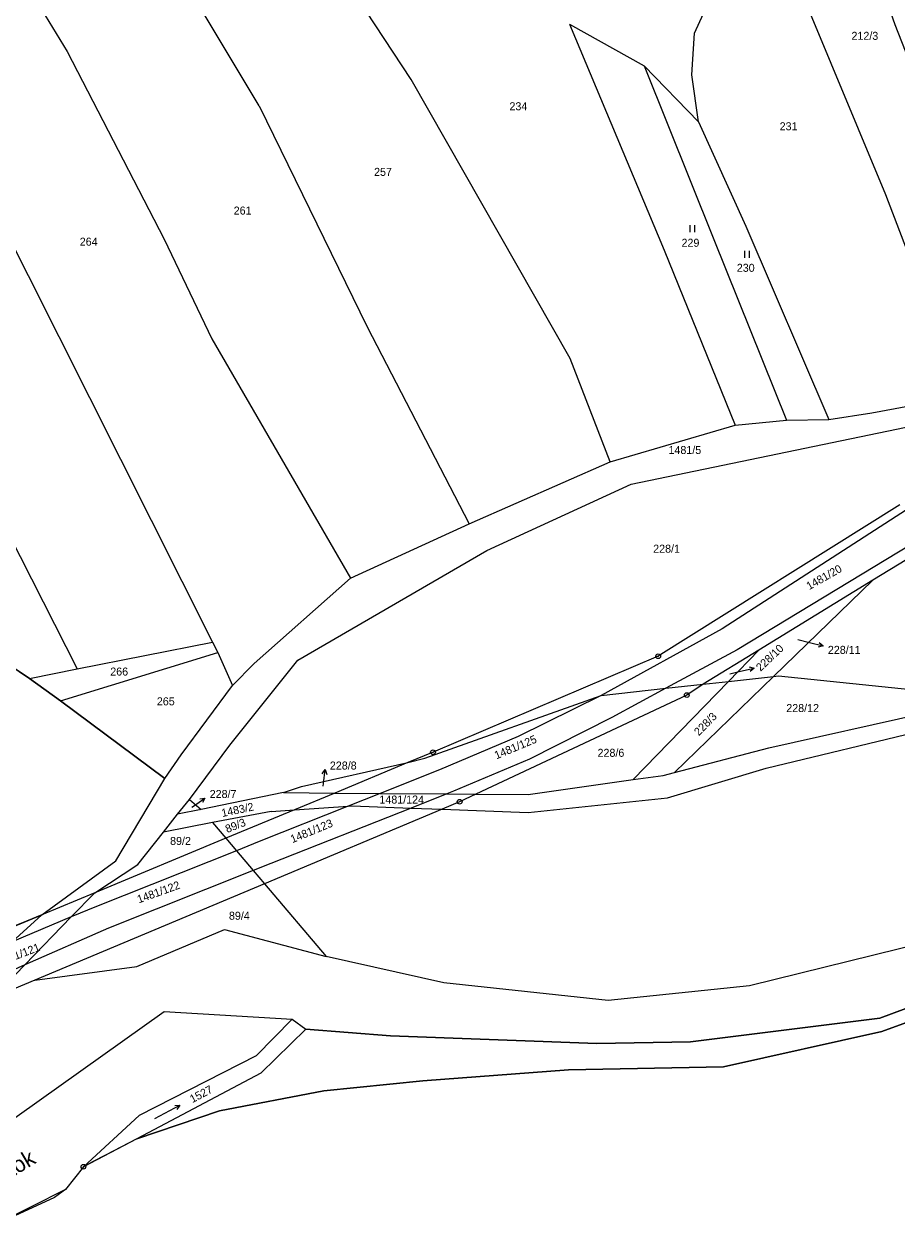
# Model space of a CAD drawing. Extents: x -760642 to -757221, y -1092371 to -1088855.
# Drawn here: x -758753.7 to -758568.3, y -1089642.8 to -1089386.3 of the extents above; entities that cross this region are included whole.
import ezdxf

# ---------------------------------------------------------------- set-up
doc = ezdxf.new("R2010")
doc.units = 0
for name, color, linetype in [('Vrstva 1', 7, 'Continuous'), ('Vrstva 13', 7, 'Continuous'), ('Vrstva 15', 7, 'Continuous'), ('Vrstva 16', 7, 'Continuous'), ('Vrstva 18', 7, 'Continuous'), ('Vrstva 24', 7, 'Continuous'), ('Vrstva 25', 7, 'Continuous'), ('Vrstva 26', 7, 'Continuous'), ('Vrstva 27', 7, 'Continuous'), ('Vrstva 28', 7, 'Continuous'), ('Vrstva 30', 7, 'Continuous'), ('Vrstva 4', 7, 'Continuous')]:
    doc.layers.add(name, color=color, linetype=linetype)

msp = doc.modelspace()

# ---------------------------------------------------------------- linework, layer by layer
at = {"layer": 'Vrstva 1'}
for p, q in [((-758703.81, -1089403.61), (-758744.55, -1089335.69)), ((-758771.14, -1089348.64), (-758744.55, -1089392.09)), ((-758671.52, -1089398.05), (-758701.29, -1089352.57)), ((-758568.7, -1089386.45), (-758578.14, -1089359.07)), ((-758611.31, -1089388.19), (-758603.59, -1089371.32)), ((-758590.19, -1089375.63), (-758570.75, -1089422.45)), ((-758637.85, -1089386.28), (-758622, -1089395.14)), ((-758637.85, -1089386.28), (-758617.78, -1089434.32)), ((-758611.87, -1089397.06), (-758611.31, -1089388.19)), ((-758552, -1089429.03), (-758568.7, -1089386.45)), ((-758744.55, -1089392.09), (-758723.99, -1089431.99)), ((-758622, -1089395.14), (-758607.17, -1089432.03)), ((-758622, -1089395.14), (-758610.42, -1089407.01)), ((-758637.72, -1089457.34), (-758671.52, -1089398.05)), ((-758610.42, -1089407.01), (-758611.87, -1089397.06)), ((-758703.81, -1089403.61), (-758680.86, -1089450.62)), ((-758610.42, -1089407.01), (-758600.43, -1089429.17)), ((-758570.75, -1089422.45), (-758554.42, -1089465.34)), ((-758760.41, -1089424.72), (-758713.71, -1089517.56)), ((-758600.43, -1089429.17), (-758582.76, -1089470.26)), ((-758723.99, -1089431.99), (-758713.81, -1089453.17)), ((-758617.78, -1089434.32), (-758602.69, -1089471.47)), ((-758607.17, -1089432.03), (-758591.76, -1089470.4)), ((-758779.56, -1089450.18), (-758742.45, -1089523.27)), ((-758680.86, -1089450.62), (-758659.19, -1089492.44)), ((-758713.81, -1089453.17), (-758684.39, -1089503.96)), ((-758629.24, -1089479.29), (-758637.72, -1089457.34)), ((-758573.61, -1089468.83), (-758554.42, -1089465.34)), ((-758624.76, -1089484.04), (-758553.05, -1089469.15)), ((-758591.76, -1089470.4), (-758582.76, -1089470.26)), ((-758582.76, -1089470.26), (-758573.61, -1089468.83)), ((-758629.24, -1089479.29), (-758602.69, -1089471.47)), ((-758602.69, -1089471.47), (-758591.76, -1089470.4)), ((-758659.19, -1089492.44), (-758629.24, -1089479.29)), ((-758655.4, -1089498.13), (-758624.76, -1089484.04)), ((-758567.71, -1089488.43), (-758619.01, -1089520.56)), ((-758684.39, -1089503.96), (-758659.19, -1089492.44)), ((-758557.2, -1089494.46), (-758573.43, -1089504.41)), ((-758695.56, -1089521.4), (-758655.4, -1089498.13)), ((-758785.52, -1089503.26), (-758752.59, -1089525.27)), ((-758704.84, -1089522.11), (-758684.39, -1089503.96)), ((-758573.43, -1089504.41), (-758597.64, -1089519.26)), ((-758573.43, -1089504.41), (-758594.53, -1089524.85)), ((-758742.45, -1089523.27), (-758713.71, -1089517.56)), ((-758713.71, -1089517.56), (-758712.59, -1089519.78)), ((-758746.01, -1089530.03), (-758712.59, -1089519.78)), ((-758712.59, -1089519.78), (-758709.42, -1089526.77)), ((-758710.02, -1089539.49), (-758695.56, -1089521.4)), ((-758619.01, -1089520.56), (-758666.85, -1089540.95)), ((-758597.64, -1089519.26), (-758609.45, -1089526.5)), ((-758597.64, -1089519.26), (-758604.09, -1089525.91)), ((-758752.59, -1089525.27), (-758742.45, -1089523.27)), ((-758709.42, -1089526.77), (-758704.84, -1089522.11)), ((-758752.59, -1089525.27), (-758746.01, -1089530.03)), ((-758720.36, -1089541.5), (-758709.42, -1089526.77)), ((-758604.09, -1089525.91), (-758624.35, -1089546.78)), ((-758617.38, -1089527.38), (-758609.45, -1089526.5)), ((-758594.53, -1089524.85), (-758615.56, -1089545.24)), ((-758609.45, -1089526.5), (-758612.94, -1089528.82)), ((-758609.45, -1089526.5), (-758604.09, -1089525.91)), ((-758604.09, -1089525.91), (-758594.53, -1089524.85)), ((-758594.53, -1089524.85), (-758593.49, -1089524.74)), ((-758593.49, -1089524.74), (-758552.5, -1089528.94)), ((-758668.59, -1089542.21), (-758631.14, -1089528.91)), ((-758612.94, -1089528.82), (-758657.75, -1089549.86)), ((-758631.14, -1089528.91), (-758617.38, -1089527.38)), ((-758746.01, -1089530.03), (-758723.83, -1089546.57)), ((-758596.07, -1089544.32), (-758541.82, -1089531.27)), ((-758595.53, -1089540.03), (-758552.94, -1089530.47)), ((-758718.6, -1089550.97), (-758710.02, -1089539.49)), ((-758723.83, -1089546.57), (-758720.36, -1089541.5)), ((-758666.85, -1089540.95), (-758672.2, -1089543.17)), ((-758615.56, -1089545.24), (-758595.53, -1089540.03)), ((-758694.76, -1089548.2), (-758672.2, -1089543.17)), ((-758672.2, -1089543.17), (-758687.73, -1089549.63)), ((-758672.2, -1089543.17), (-758668.59, -1089542.21)), ((-758617.06, -1089550.66), (-758596.07, -1089544.32)), ((-758734.24, -1089564.01), (-758723.83, -1089546.57)), ((-758646.62, -1089549.95), (-758624.35, -1089546.78)), ((-758624.35, -1089546.78), (-758617.99, -1089545.87)), ((-758617.99, -1089545.87), (-758615.56, -1089545.24)), ((-758698.62, -1089549.54), (-758716.07, -1089553.09)), ((-758698.62, -1089549.54), (-758694.76, -1089548.2)), ((-758698.62, -1089549.54), (-758687.73, -1089549.63)), ((-758687.73, -1089549.63), (-758696.28, -1089553.18)), ((-758687.73, -1089549.63), (-758678.08, -1089549.7)), ((-758678.08, -1089549.7), (-758663.89, -1089549.81)), ((-758663.89, -1089549.81), (-758657.75, -1089549.86)), ((-758657.75, -1089549.86), (-758661.19, -1089551.48)), ((-758657.75, -1089549.86), (-758646.62, -1089549.95)), ((-758721.1, -1089554.12), (-758718.6, -1089550.97)), ((-758718.6, -1089550.97), (-758716.07, -1089553.09)), ((-758696.28, -1089553.18), (-758684.86, -1089552.41)), ((-758684.86, -1089552.41), (-758684.05, -1089552.35)), ((-758684.05, -1089552.35), (-758671.47, -1089552.81)), ((-758661.19, -1089551.48), (-758664.94, -1089553.05)), ((-758646.62, -1089553.73), (-758617.06, -1089550.66)), ((-758724.1, -1089557.91), (-758721.1, -1089554.12)), ((-758716.07, -1089553.09), (-758721.1, -1089554.12)), ((-758701.22, -1089553.52), (-758713.68, -1089555.91)), ((-758696.28, -1089553.18), (-758710.86, -1089559.24)), ((-758664.94, -1089553.05), (-758702.66, -1089568.9)), ((-758701.22, -1089553.52), (-758696.28, -1089553.18)), ((-758671.47, -1089552.81), (-758664.94, -1089553.05)), ((-758664.94, -1089553.05), (-758646.62, -1089553.73)), ((-758713.68, -1089555.91), (-758724.1, -1089557.91)), ((-758713.68, -1089555.91), (-758710.86, -1089559.24)), ((-758710.86, -1089559.24), (-758738.71, -1089570.81)), ((-758729.57, -1089564.81), (-758724.1, -1089557.91)), ((-758710.86, -1089559.24), (-758708.62, -1089561.88)), ((-758708.62, -1089561.88), (-758705.04, -1089566.1)), ((-758749.97, -1089575.49), (-758734.24, -1089564.01)), ((-758738.71, -1089570.81), (-758729.57, -1089564.81)), ((-758705.04, -1089566.1), (-758702.66, -1089568.9)), ((-758702.66, -1089568.9), (-758751.45, -1089589.39)), ((-758702.66, -1089568.9), (-758689.53, -1089584.38)), ((-758738.71, -1089570.81), (-758749.97, -1089575.49)), ((-758738.71, -1089570.81), (-758743.69, -1089575.95)), ((-758749.97, -1089575.49), (-758778.78, -1089587.46)), ((-758749.97, -1089575.49), (-758756.26, -1089581.22)), ((-758743.69, -1089575.95), (-758753.57, -1089586.15)), ((-758729.74, -1089586.45), (-758711.13, -1089578.58)), ((-758711.13, -1089578.58), (-758689.53, -1089584.38)), ((-758555.48, -1089579.69), (-758599.64, -1089590.61)), ((-758664.53, -1089589.95), (-758689.53, -1089584.38)), ((-758753.57, -1089586.15), (-758760.31, -1089593.11)), ((-758751.45, -1089589.39), (-758729.74, -1089586.45)), ((-758751.45, -1089589.39), (-758760.31, -1089593.11)), ((-758629.67, -1089593.67), (-758664.53, -1089589.95)), ((-758599.64, -1089590.61), (-758629.67, -1089593.67)), ((-758571.95, -1089597.46), (-758549.83, -1089589.21)), ((-758789.7, -1089642.84), (-758723.95, -1089596.03)), ((-758723.95, -1089596.03), (-758696.75, -1089597.68)), ((-758696.75, -1089597.68), (-758704.42, -1089605.43)), ((-758696.75, -1089597.68), (-758693.87, -1089599.77)), ((-758612.14, -1089602.49), (-758571.95, -1089597.46)), ((-758693.87, -1089599.77), (-758703.45, -1089609.16)), ((-758693.87, -1089599.77), (-758675.89, -1089601.17)), ((-758675.89, -1089601.17), (-758632.06, -1089602.85)), ((-758632.06, -1089602.85), (-758612.14, -1089602.49)), ((-758704.42, -1089605.43), (-758729.3, -1089618.15)), ((-758703.45, -1089609.16), (-758729.78, -1089623.05)), ((-758741.1, -1089629), (-758729.3, -1089618.15))]:
    msp.add_line(p, q, dxfattribs=at)
at = {"layer": 'Vrstva 13'}
for p, q in [((-758547.24, -1089591.4), (-758571.52, -1089600.3)), ((-758571.52, -1089600.3), (-758605.16, -1089607.8)), ((-758638.09, -1089608.39), (-758669.01, -1089610.76)), ((-758605.16, -1089607.8), (-758638.09, -1089608.39)), ((-758669.01, -1089610.76), (-758690.04, -1089612.86)), ((-758690.04, -1089612.86), (-758712.19, -1089617.15)), ((-758712.19, -1089617.15), (-758729.78, -1089623.05)), ((-758729.78, -1089623.05), (-758736.4, -1089626.53)), ((-758736.4, -1089626.53), (-758739.07, -1089627.93)), ((-758741.1, -1089629), (-758744.89, -1089633.82)), ((-758739.07, -1089627.93), (-758741.1, -1089629)), ((-758744.89, -1089633.82), (-758747.26, -1089635.53)), ((-758747.26, -1089635.53), (-758759.55, -1089641.2))]:
    msp.add_line(p, q, dxfattribs=at)
at = {"layer": 'Vrstva 16'}
for p, q in [((-758589.32, -1089517.04), (-758586.88, -1089517.64)), ((-758586.88, -1089517.64), (-758583.967, -1089518.359)), ((-758603.83, -1089524.27), (-758601.52, -1089523.74)), ((-758601.52, -1089523.74), (-758598.596, -1089523.069)), ((-758690.11, -1089547.61), (-758689.762, -1089544.63)), ((-758690.17, -1089548.14), (-758690.11, -1089547.61)), ((-758718.05, -1089552.61), (-758717.75, -1089552.4)), ((-758717.75, -1089552.4), (-758715.291, -1089550.681))]:
    msp.add_line(p, q, dxfattribs=at)
for points in [[(-758584.818, -1089517.634), (-758583.967, -1089518.359), (-758585.058, -1089518.605)], [(-758599.682, -1089522.805), (-758598.596, -1089523.069), (-758599.459, -1089523.78)], [(-758690.375, -1089545.565), (-758689.762, -1089544.63), (-758689.381, -1089545.682)], [(-758716.398, -1089550.844), (-758715.291, -1089550.681), (-758715.824, -1089551.664)]]:
    msp.add_lwpolyline(points, dxfattribs=at)
at = {"layer": 'Vrstva 24'}
for centre, radius in [((-758619.01, -1089520.56), 0.5), ((-758619.01, -1089520.56), 0.0327), ((-758612.94, -1089528.82), 0.5), ((-758612.94, -1089528.82), 0.0327), ((-758666.85, -1089540.95), 0.5), ((-758666.85, -1089540.95), 0.0327), ((-758661.19, -1089551.48), 0.5), ((-758661.19, -1089551.48), 0.0327), ((-758741.1, -1089629), 0.5), ((-758741.1, -1089629), 0.0327)]:
    msp.add_circle(centre, radius, dxfattribs=at)
at = {"layer": 'Vrstva 25'}
for p, q in [((-758612.277, -1089428.975), (-758612.277, -1089430.475)), ((-758611.255, -1089430.475), (-758611.255, -1089428.975)), ((-758600.677, -1089434.465), (-758600.677, -1089435.965)), ((-758599.655, -1089435.965), (-758599.655, -1089434.465)), ((-758725.911, -1089618.764), (-758720.609, -1089615.956))]:
    msp.add_line(p, q, dxfattribs=at)
msp.add_lwpolyline([(-758721.726, -1089615.982), (-758720.609, -1089615.956), (-758721.258, -1089616.866)], dxfattribs=at)
at = {"layer": 'Vrstva 26'}
msp.add_lwpolyline([(-758778.318, -1089587.268), (-758749.97, -1089575.49), (-758734.24, -1089564.01), (-758723.83, -1089546.57), (-758746.01, -1089530.03), (-758752.59, -1089525.27), (-758785.52, -1089503.26), (-758822.68, -1089496.65), (-758849.04, -1089508.7), (-758873.48, -1089525.96), (-758890.87, -1089557.65), (-758886.37, -1089574.72), (-758883.785, -1089563.797)], dxfattribs=at)
at = {"layer": 'Vrstva 27'}
msp.add_lwpolyline([(-758779.37, -1089587.3), (-758749.97, -1089575.49), (-758734.24, -1089564.01), (-758723.83, -1089546.57), (-758746.01, -1089530.03), (-758752.59, -1089525.27), (-758785.52, -1089503.26)], dxfattribs=at)
at = {"layer": 'Vrstva 28'}
msp.add_lwpolyline([(-758342.89, -1089524.56), (-758376.33, -1089526.5), (-758403.31, -1089535.12), (-758437.46, -1089549.84), (-758464.18, -1089558.64), (-758473.27, -1089563.15), (-758497.16, -1089576.41), (-758527.22, -1089588.98), (-758547.24, -1089591.4), (-758571.52, -1089600.3), (-758605.16, -1089607.8), (-758638.09, -1089608.39), (-758669.01, -1089610.76), (-758690.04, -1089612.86), (-758712.19, -1089617.15), (-758729.78, -1089623.05), (-758741.1, -1089629), (-758744.89, -1089633.82), (-758759.55, -1089641.2)], dxfattribs=at)
at = {"layer": 'Vrstva 30'}
msp.add_lwpolyline([(-758549.83, -1089589.21), (-758571.95, -1089597.46), (-758612.14, -1089602.49), (-758632.06, -1089602.85), (-758675.89, -1089601.17), (-758693.87, -1089599.77), (-758703.45, -1089609.16), (-758729.78, -1089623.05), (-758712.19, -1089617.15), (-758690.04, -1089612.86), (-758669.01, -1089610.76), (-758638.09, -1089608.39), (-758605.16, -1089607.8), (-758571.52, -1089600.3), (-758547.24, -1089591.4)], dxfattribs=at)
at = {"layer": 'Vrstva 4'}
for p, q in [((-758564.1, -1089488.08), (-758605.4, -1089514.71)), ((-758559.67, -1089493.42), (-758602.23, -1089519.19)), ((-758605.4, -1089514.71), (-758631.14, -1089528.91)), ((-758602.23, -1089519.19), (-758617.38, -1089527.38)), ((-758631.14, -1089528.91), (-758648.78, -1089537.6)), ((-758617.38, -1089527.38), (-758628.84, -1089533.58)), ((-758628.84, -1089533.58), (-758646.37, -1089542.45)), ((-758648.78, -1089537.6), (-758665.5, -1089544.69)), ((-758665.5, -1089544.69), (-758678.08, -1089549.7)), ((-758646.37, -1089542.45), (-758662.49, -1089549.26)), ((-758678.08, -1089549.7), (-758684.86, -1089552.41)), ((-758663.89, -1089549.81), (-758671.47, -1089552.81)), ((-758662.49, -1089549.26), (-758663.89, -1089549.81)), ((-758684.86, -1089552.41), (-758703.76, -1089559.94)), ((-758671.47, -1089552.81), (-758701.27, -1089564.6)), ((-758703.76, -1089559.94), (-758708.62, -1089561.88)), ((-758708.62, -1089561.88), (-758738.35, -1089573.71)), ((-758701.27, -1089564.6), (-758705.04, -1089566.1)), ((-758705.04, -1089566.1), (-758735.75, -1089578.3)), ((-758738.35, -1089573.71), (-758743.69, -1089575.95)), ((-758743.69, -1089575.95), (-758756.26, -1089581.22)), ((-758735.75, -1089578.3), (-758753.57, -1089586.15)), ((-758753.57, -1089586.15), (-758757.18, -1089587.74))]:
    msp.add_line(p, q, dxfattribs=at)

# ---------------------------------------------------------------- texts
at = {"layer": 'Vrstva 15'}
msp.add_text('Brzina potok', height=3.4, rotation=30.66057, dxfattribs=at).set_placement((-758772.7, -1089641.02))
at = {"layer": 'Vrstva 16'}
msp.add_text('228/10', height=1.7, rotation=43.46226, dxfattribs=at).set_placement((-758597.27, -1089523.88))
for s, p in [('228/11', (-758582.97, -1089520.06)), ('228/8', (-758688.76, -1089544.63)), ('228/7', (-758714.29, -1089550.68))]:
    msp.add_text(s, height=1.7, dxfattribs=at).set_placement(p)
at = {"layer": 'Vrstva 18'}
for s, height, p in [('212/3', 1.7, (-758577.96, -1089389.62)), ('234', 1.7, (-758650.61, -1089404.58)), ('231', 1.7, (-758593.22, -1089408.83)), ('257', 1.7, (-758679.37, -1089418.52)), ('261', 1.7, (-758709.19, -1089426.74)), ('264', 1.7, (-758741.89, -1089433.35)), ('229', 1.7, (-758614.06, -1089433.58)), ('230', 1.7, (-758602.32, -1089438.9)), ('1481/5', 1.7, (-758616.83, -1089477.6)), ('228/1', 1.7, (-758620.08, -1089498.57)), ('228/11', 0.1, (-758589.468, -1089517.04)), ('266', 1.7, (-758735.41, -1089524.67)), ('228/10', 0.1, (-758603.994, -1089524.27)), ('265', 1.7, (-758725.51, -1089530.99)), ('228/12', 1.7, (-758591.81, -1089532.42)), ('228/6', 1.7, (-758631.9, -1089541.93)), ('228/8', 0.1, (-758690.32, -1089548.14)), ('1481/124', 1.7, (-758678.24, -1089551.86)), ('228/7', 0.1, (-758718.196, -1089552.61)), ('89/2', 1.7, (-758722.7, -1089560.65)), ('89/4', 1.7, (-758710.2, -1089576.54))]:
    msp.add_text(s, height=height, dxfattribs=at).set_placement(p)
for s, rotation, p in [('1481/20', 29.62908, (-758586.944, -1089506.541)), ('228/3', 45.52497, (-758610.38, -1089537.57)), ('1481/125', 22.79151, (-758653.38, -1089542.48)), ('1483/2', 11.83014, (-758711.612, -1089554.727)), ('89/3', 21.59811, (-758710.57, -1089558.13)), ('1481/123', 22.46157, (-758696.72, -1089560.28)), ('1481/122', 19.88118, (-758729.34, -1089573.07)), ('1481/121', 20.88576, (-758759.04, -1089586.43)), ('1527', 27.8973, (-758717.952, -1089615.511))]:
    msp.add_text(s, height=1.7, rotation=rotation, dxfattribs=at).set_placement(p)

doc.saveas('drawing.dxf')
